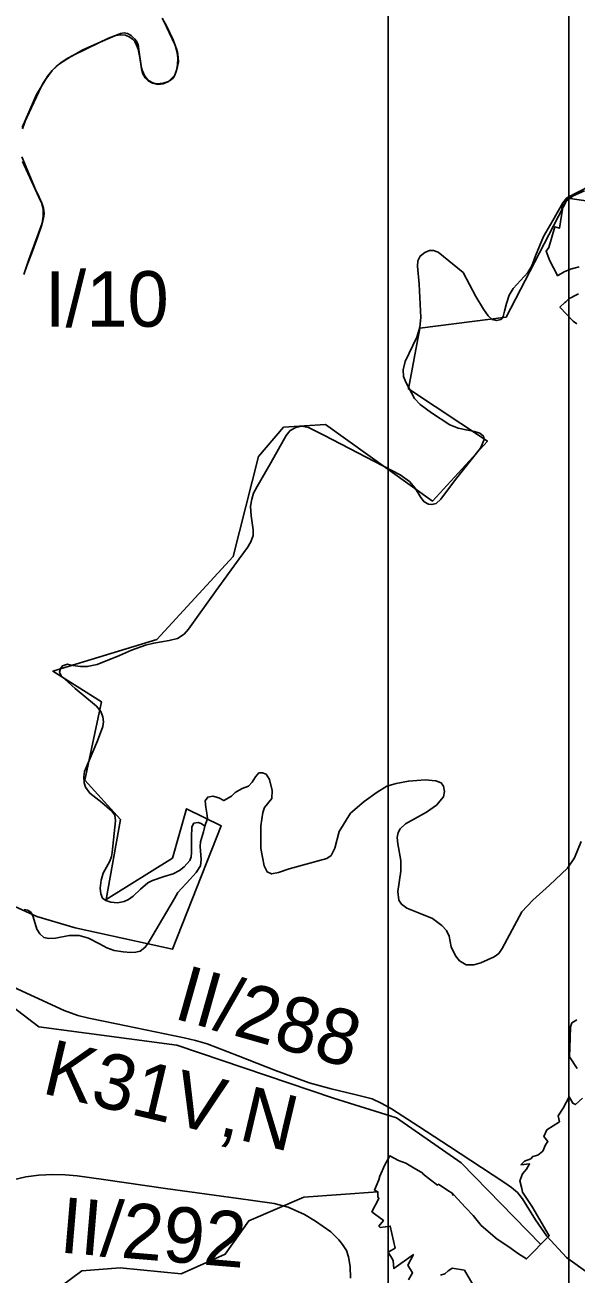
# Model space of a CAD drawing. Extents: x -789162 to -606354, y -1062736 to -945481.
# Drawn here: x -675357 to -673868, y -990534 to -987160 of the extents above; entities that cross this region are included whole.
import ezdxf

# ---------------------------------------------------------------- set-up
doc = ezdxf.new("R2010")
doc.units = 0
for name, color, linetype in [('_Rámeček', 7, 'Continuous'), ('_SIRSI VZTAHY_CYKLOTRASY MISTNI S', 7, 'Continuous'), ('_SIRSI VZTAHY_PRIRODNIHO PARKU', 7, 'Continuous'), ('_SIRSI VZTAHY_SILNICE I a II TRIDY_STAV POPIS', 7, 'Continuous'), ('_SIRSI VZTAHY_SILNICE I TRIDY_STAV', 7, 'Continuous'), ('_SIRSI VZTAHY_SILNICE II TRIDY_STAV', 7, 'Continuous'), ('_SIRSI VZTAHY_SILNICE III TRIDY_STAV', 7, 'Continuous'), ('_SIRSI VZTAHY_USES_NRBC_S', 7, 'Continuous'), ('_SIRSI VZTAHY_USES_NRBK_S', 7, 'Continuous'), ('_SIRSI VZTAHY_USES_popis S', 7, 'Continuous')]:
    doc.layers.add(name, color=color, linetype=linetype)

msp = doc.modelspace()

# ---------------------------------------------------------------- linework, layer by layer
at = {"layer": '_Rámeček'}
msp.add_lwpolyline([(-673887.2, -995977.3), (-673887.2, -966277.3), (-694887.2, -966277.3), (-694887.2, -995977.3)], close=True, dxfattribs=at)
msp.add_lwpolyline([(-674375.7, -995477.3), (-674375.7, -975976.1), (-694376.9, -975976.1), (-694376.9, -995477.3)], dxfattribs=at)
at = {"layer": '_SIRSI VZTAHY_CYKLOTRASY MISTNI S'}
msp.add_lwpolyline([(-675587.2, -989448.9), (-675325.6, -989568), (-675222, -989598.1), (-674958.7, -989656.3), (-674826.8, -989322.4), (-674921, -989276.5), (-674958.7, -989409.9), (-675137.5, -989521.7), (-675099.4, -989305.6), (-675195.1, -989199.5), (-675150.8, -988987.6), (-675281.8, -988905.1), (-675001.3, -988819.6), (-674794.5, -988595.5), (-674726.1, -988325.2), (-674658.1, -988245.9), (-674545.2, -988239), (-674256, -988445.6), (-674107.3, -988283.5), (-674320.9, -988142.7), (-674290.1, -987978.5), (-674056.8, -987948.7), (-673889.6, -987627.2), (-673711.7, -987653.8)], dxfattribs=at)
at = {"layer": '_SIRSI VZTAHY_PRIRODNIHO PARKU'}
for points in [[(-675364.3, -987440.2), (-675356.8, -987419.4), (-675352.5, -987409.8), (-675313.5, -987326.6), (-675310, -987319.6), (-675295.6, -987297.3), (-675283.7, -987282.1), (-675272.7, -987271.5), (-675259.3, -987260.8), (-675242.8, -987250.3), (-675230.8, -987243.5), (-675203.1, -987227.3), (-675160.5, -987208.5), (-675120.3, -987191.2), (-675098.9, -987182.2), (-675089.2, -987180.7), (-675080.2, -987182.6), (-675070.4, -987188.2), (-675061.4, -987196.5), (-675056.2, -987202.9), (-675051.7, -987212.6), (-675048.7, -987232.9), (-675043.3, -987270.2), (-675040.8, -987281.7), (-675033.6, -987297.4), (-675027.3, -987305), (-675021.3, -987310.2), (-675011.5, -987316.2), (-675001.3, -987318.1), (-674984.1, -987317), (-674969.5, -987312.1), (-674958.6, -987304.6), (-674953.7, -987298.9), (-674948.5, -987285.4), (-674944.7, -987271.8), (-674942.5, -987258.7), (-674943, -987246.6), (-674943.7, -987238.9), (-674944.7, -987232.6), (-674947.3, -987223.7), (-674954.9, -987205.1), (-674956.9, -987200), (-674974, -987164), (-674986.1, -987140.8)], [(-675358.1, -987828.4), (-675349.6, -987802.7), (-675340, -987777.4), (-675322.6, -987730.5), (-675312.9, -987702.3), (-675308.8, -987689), (-675306.5, -987677.8), (-675305.7, -987668.7), (-675306.2, -987660.7), (-675307.5, -987654.7), (-675310.9, -987643.3), (-675312.1, -987640.4), (-675322.9, -987616.9), (-675328.7, -987603.5), (-675365.9, -987515.7)]]:
    msp.add_lwpolyline(points, dxfattribs=at)
at = {"layer": '_SIRSI VZTAHY_SILNICE I TRIDY_STAV'}
for points in [[(-675364.5, -987436.3), (-675326.1, -987347.7), (-675301.3, -987305.9), (-675283.8, -987282.6), (-675264.1, -987264.9), (-675231.1, -987243.6), (-675187.2, -987222), (-675131.1, -987195.5), (-675112.8, -987187.5), (-675096.9, -987185.9), (-675085.1, -987187.1), (-675073.5, -987192.6), (-675066.4, -987197.9), (-675060.7, -987204), (-675055.4, -987213.9), (-675051.6, -987225.2), (-675047.2, -987247.8), (-675042.7, -987277.9), (-675039.1, -987291.2), (-675032.5, -987301.9), (-675024.1, -987310.4), (-675012.8, -987317), (-674998.1, -987320.1), (-674984.1, -987318.7), (-674971.3, -987313), (-674962.7, -987306), (-674952, -987294.9), (-674947.3, -987281.3), (-674944.9, -987267.4), (-674944.2, -987249.2), (-674946, -987233.7), (-674951.7, -987213.9), (-674959, -987197.2), (-674983, -987147.4)], [(-675360.1, -987833.9), (-675347.8, -987796.1), (-675343.9, -987785.6), (-675310.6, -987694.8), (-675308.1, -987675.6), (-675308.1, -987658), (-675312.5, -987639.9), (-675319.7, -987624.8), (-675363.5, -987528.6)]]:
    msp.add_lwpolyline(points, dxfattribs=at)
at = {"layer": '_SIRSI VZTAHY_SILNICE II TRIDY_STAV'}
for points in [[(-675412, -989747.7), (-675251.4, -989821.3), (-675214.6, -989835), (-675184.4, -989842.4), (-675109.8, -989858), (-674927, -989895.3), (-674896, -989902.5), (-674864.4, -989912.1), (-674780.9, -989943.8), (-674680.2, -989984), (-674589.4, -990016.8), (-674559.8, -990025.5), (-674529.6, -990033.7), (-674465.6, -990048.7), (-674419.3, -990060.5), (-674392.8, -990073.2), (-674366.3, -990087.4), (-674292.5, -990134.8), (-674209.4, -990188.8), (-674123.2, -990245.9), (-674060.7, -990287.2), (-674042.2, -990299.6), (-674026.1, -990313.7), (-674012.8, -990330.6), (-673977.6, -990387.1), (-673947.2, -990431), (-673893.2, -990489.1), (-673832.1, -990533)], [(-675442.9, -990292.1), (-675354.7, -990271.2), (-675319.6, -990266.2), (-675281.5, -990264.7), (-675248.4, -990265.9), (-675216.1, -990268.3), (-675144.9, -990278.6), (-674977.2, -990302.9), (-674780.1, -990329.6), (-674741.1, -990335.1), (-674684.1, -990343.1), (-674645.8, -990352.7), (-674601.9, -990372.3), (-674572.1, -990390.3), (-674530.3, -990419.7), (-674508.7, -990441.2), (-674498.9, -990453.6), (-674488.5, -990469.7), (-674482.7, -990486.9), (-674478.7, -990512.8), (-674477.8, -990545.1)]]:
    msp.add_lwpolyline(points, dxfattribs=at)
at = {"layer": '_SIRSI VZTAHY_SILNICE III TRIDY_STAV'}
for points in [[(-673829.9, -987594), (-673892.6, -987626.6), (-673903.6, -987640.2), (-673930.1, -987687.9), (-673956, -987730.9), (-673977.3, -987783.3), (-673987.1, -987809.9), (-673998.2, -987828.2), (-674038, -987871.2), (-674048.4, -987889.6), (-674056.2, -987911.6), (-674061.3, -987932.2), (-674065.1, -987946.8), (-674070.4, -987955.2), (-674082.4, -987958.2), (-674094.8, -987955.5), (-674105, -987945.4), (-674117.5, -987926.8), (-674138.5, -987892.9), (-674173, -987828.4), (-674211.7, -987796.3), (-674240.5, -987772.8), (-674252.9, -987768.8), (-674263.6, -987768.8), (-674276.7, -987773.7), (-674288.8, -987783.6), (-674295.5, -987796.3), (-674296.3, -987811.1), (-674292, -987859.8), (-674287.3, -987949.7), (-674289.7, -987975.6), (-674297.8, -988002.4), (-674329.4, -988068.6), (-674334.8, -988090.7), (-674334, -988108.7), (-674328.2, -988124.3), (-674304.5, -988168.3), (-674289.1, -988184.8), (-674258.7, -988207.3), (-674208.9, -988240), (-674186.5, -988248.4), (-674165, -988253.5), (-674142, -988257.4), (-674127.5, -988262.2), (-674118.2, -988269.9), (-674115.8, -988278.8), (-674125.9, -988302.6), (-674193.9, -988387.4), (-674233.6, -988440.8), (-674246, -988452.4), (-674257.2, -988455.1), (-674266.5, -988454.2), (-674278.3, -988447.6), (-674287.2, -988436.1), (-674302.6, -988410.9), (-674318.1, -988392.3), (-674343, -988374.4), (-674549.8, -988267.7), (-674591.2, -988247.2), (-674608.7, -988243.2), (-674625.5, -988246.4), (-674640.2, -988255.1), (-674650.9, -988268.1), (-674692.9, -988342.2), (-674730.1, -988406.1), (-674739.8, -988424.2), (-674744.2, -988440.4), (-674747.3, -988459.2), (-674745.9, -988485.8), (-674740.4, -988523.4), (-674740.1, -988538.5), (-674746.5, -988555.6), (-674755.4, -988570.6), (-674778.6, -988601.3), (-674840.3, -988687.3), (-674915.1, -988791.8), (-674927.2, -988804.7), (-674945.3, -988816.4), (-674967.3, -988821.9), (-675009.4, -988829.4), (-675031.8, -988834.5), (-675069.6, -988848), (-675101.8, -988862.8), (-675162.2, -988886.8), (-675188.8, -988892.5), (-675207, -988892.5), (-675227.5, -988889.6), (-675242.3, -988886.3), (-675256.2, -988890.9), (-675261.3, -988897.4), (-675263.6, -988907.5), (-675259.1, -988917.8), (-675221.8, -988951.9), (-675164.1, -988999.7), (-675152.6, -989014), (-675146.7, -989028.6), (-675145.1, -989041.9), (-675146.7, -989054.5), (-675161.2, -989092.8), (-675183.6, -989146), (-675196.7, -989176.4), (-675198.1, -989190.7), (-675197.5, -989206.4), (-675193.8, -989218.6), (-675181.6, -989234.5), (-675149.5, -989259.5), (-675122.5, -989283), (-675114.7, -989294), (-675112.7, -989309.4), (-675121.4, -989394.9), (-675123.4, -989405.5), (-675128, -989417.9), (-675145.5, -989450.9), (-675151.7, -989469.4), (-675154.1, -989490.9), (-675152.3, -989506.8), (-675147.6, -989517.8), (-675138.7, -989524.4), (-675124.8, -989529.4), (-675107.4, -989530.8), (-675089.2, -989527), (-675077.6, -989521.5), (-675065.2, -989512.9), (-675044.9, -989494.3), (-675025.5, -989477), (-675012.5, -989470.3), (-674980.7, -989459.6), (-674956.3, -989452.1), (-674939.6, -989443.7), (-674927.4, -989433.2), (-674912.1, -989416.5), (-674908.3, -989406.3), (-674907.1, -989395.6), (-674907.2, -989354), (-674906.3, -989325.3), (-674901.1, -989315.7), (-674889.1, -989313.4), (-674880.8, -989316.2), (-674871.3, -989323.7)], [(-674871.3, -989323.7), (-674863.8, -989302.9), (-674865.6, -989288.3), (-674868.7, -989272.1), (-674870.3, -989254.9), (-674863.3, -989245.1), (-674849.8, -989243), (-674833.5, -989247.6), (-674819.5, -989254.7), (-674798.8, -989242.5), (-674788.8, -989233), (-674769.9, -989222.2), (-674753.3, -989215.6), (-674743.3, -989205), (-674733.9, -989190.3), (-674724.9, -989179.9), (-674715.2, -989179.4), (-674705.4, -989182.9), (-674696.2, -989198.1), (-674688.8, -989227.7), (-674689.8, -989248.9), (-674709.7, -989272.9), (-674714.7, -989286.7), (-674719.7, -989322.4), (-674719.9, -989384.2), (-674710.5, -989430.9), (-674702.2, -989447.4), (-674690.5, -989452.9), (-674671.9, -989449.1), (-674642.9, -989439.2), (-674541, -989410.9), (-674529.7, -989402.7), (-674519.4, -989383.3), (-674507.8, -989338.3), (-674477.6, -989288.9), (-674440.4, -989257), (-674405.6, -989231.6), (-674379.1, -989215.8), (-674353.7, -989208.1), (-674321, -989201.9), (-674275.9, -989199), (-674247, -989201.4), (-674232.7, -989206.6), (-674226.1, -989215.9), (-674223.2, -989230.4), (-674225.9, -989244.8), (-674245.4, -989267.4), (-674271.6, -989285.5), (-674304.2, -989303.9), (-674328.5, -989317.6), (-674343.1, -989331.3), (-674348.4, -989340.5), (-674351.4, -989354.6), (-674349.5, -989371.7), (-674341.4, -989416.9), (-674341.1, -989445.4), (-674349.4, -989500.6), (-674347.2, -989523.5), (-674339.7, -989534.1), (-674325.5, -989545.2), (-674289, -989559.2), (-674256, -989573.4), (-674230.7, -989592.3), (-674218.1, -989605.3), (-674210.6, -989621.1), (-674205, -989649.6), (-674193.6, -989673.8), (-674182.6, -989687.4), (-674164.6, -989698.7), (-674144, -989698.7), (-674124.8, -989692.6), (-674089.1, -989676.9), (-674076.9, -989667.4), (-674067.5, -989654.1), (-674034.6, -989592.2), (-674014.6, -989554.8), (-673984.5, -989523.2), (-673939.3, -989483.2), (-673891, -989437.3), (-673872, -989409.3), (-673854.1, -989365.6)], [(-675359.6, -989548.4), (-675349.3, -989550.2), (-675340.3, -989557), (-675334.9, -989568.5), (-675325.3, -989601.9), (-675317.2, -989614.2), (-675305.9, -989624.1), (-675292.9, -989627), (-675274.9, -989626.6), (-675237.4, -989618.9), (-675210.9, -989619.2), (-675185.6, -989626), (-675155.9, -989642), (-675136.3, -989652.2), (-675116.6, -989659.7), (-675092.2, -989663.5), (-675070.7, -989665.1), (-675057.8, -989664.2), (-675046.3, -989661), (-675032.9, -989651.7), (-675024.3, -989639.8), (-674974.1, -989554.2), (-674953.5, -989518.7), (-674944.5, -989502.9), (-674911, -989466.9), (-674894.6, -989448.9), (-674883, -989430.9), (-674881.4, -989413.5), (-674883.8, -989379.1), (-674882.7, -989366.5), (-674874.4, -989338.6), (-674870.9, -989324)], [(-674871.3, -989323.7), (-674870.9, -989324)]]:
    msp.add_lwpolyline(points, dxfattribs=at)
at = {"layer": '_SIRSI VZTAHY_USES_NRBC_S'}
for points in [[(-673859.3, -987812.6), (-673872.7, -987816.6), (-673882.7, -987819.4), (-673899.5, -987826.2), (-673914.9, -987835.6), (-673917.5, -987837.1), (-673918.9, -987834.6), (-673938.6, -987797), (-673948.8, -987770.9), (-673941.8, -987760.6), (-673925.1, -987704.6), (-673912.9, -987708.5), (-673904.2, -987657.3), (-673906.6, -987654.1), (-673903.9, -987648.6), (-673893.4, -987634.1), (-673875.4, -987621.2), (-673845.4, -987607.4)], [(-673865.8, -987966.6), (-673875.5, -987959.5), (-673911.2, -987922.2), (-673897.9, -987909.3), (-673895.7, -987907), (-673886.1, -987898.8), (-673882.2, -987896.7), (-673870.2, -987890.6), (-673861.5, -987886.1)], [(-673865.1, -989978.3), (-673885.8, -989946.8), (-673883.3, -989895.6), (-673882.4, -989866), (-673878.9, -989855.1), (-673865.6, -989846.8)], [(-674321, -990549.4), (-674309.8, -990530.7), (-674322.7, -990509.4), (-674307.2, -990480.9), (-674360.2, -990518.8), (-674362.5, -990498.1), (-674362.8, -990495.1), (-674375.2, -990474.4), (-674356.9, -990463.6), (-674369.9, -990403.8), (-674397.4, -990407.6), (-674399.2, -990405.6), (-674400.7, -990404), (-674388.5, -990388.6), (-674419.7, -990365.4), (-674400.5, -990329.4), (-674403.4, -990324.6), (-674403.8, -990311.3), (-674412.1, -990307), (-674401.1, -990279.4), (-674398.2, -990268.9), (-674384.6, -990238.5), (-674371.4, -990214.4), (-674347.6, -990227.1), (-674328, -990234.1), (-674305.1, -990247.6), (-674282.2, -990261.2), (-674281.7, -990262.9), (-674261.1, -990279), (-674242.7, -990293.4), (-674239.7, -990291), (-674216.7, -990306.3), (-674200.1, -990317.3), (-674202.3, -990319.2), (-674198.4, -990319.5), (-674166.2, -990353.7), (-674146.2, -990375.4), (-674124.4, -990402.2), (-674081.3, -990439), (-674049.6, -990460.1), (-674023.1, -990479.3), (-674001.9, -990492.5), (-673940.1, -990430.7), (-673987.4, -990350.2), (-674012.5, -990312.8), (-674014.4, -990302.9), (-674019.9, -990282), (-674012.5, -990263), (-674002.1, -990250.7), (-673993.5, -990236), (-674016.8, -990238.5), (-674007, -990228.6), (-673990.4, -990222.5), (-673984.3, -990216.3), (-673971.4, -990212.7), (-673957.3, -990201.6), (-673950.5, -990184.4), (-673944.4, -990175.8), (-673954.8, -990161.6), (-673946.9, -990144.4), (-673912.9, -990122.2), (-673916.4, -990106.5), (-673902.6, -990085.8), (-673886.3, -990054.7), (-673876.4, -990072), (-673869.5, -990075.9), (-673850.8, -990058.7)], [(-674146.6, -990561.7), (-674169.3, -990523.5), (-674202.3, -990517.3), (-674206.4, -990520.2), (-674213, -990524.7), (-674222.4, -990533.2), (-674234.1, -990536.7)]]:
    msp.add_lwpolyline(points, dxfattribs=at)
at = {"layer": '_SIRSI VZTAHY_USES_NRBK_S'}
for points in [[(-677297.2, -989403.7), (-677181.7, -989672), (-677067.5, -989879.3), (-676942.7, -990041.4), (-676730.3, -990184.8), (-676573.7, -990224.7), (-676411.7, -990219.4), (-676286.9, -990168.9), (-675989.5, -990222), (-675888.6, -990261.9), (-675846.1, -990365.5), (-675742.6, -990570.1), (-675639, -990615.3), (-675551.4, -990628.6), (-675461.1, -990657.8), (-675392.1, -990660.4), (-675315.1, -990607.3), (-675203.6, -990524.9), (-675100, -990517), (-674935.4, -990532.9), (-674815.9, -990479.8), (-674752.2, -990389.4), (-674603.5, -990325.7), (-674403.8, -990311.3)], [(-673963.1, -990453.7), (-674178.7, -990233), (-674353.2, -990111.6), (-674523.1, -990058.4), (-674946.4, -989915.7), (-675319.7, -989865.6), (-675509.3, -989721.4)]]:
    msp.add_lwpolyline(points, dxfattribs=at)

# ---------------------------------------------------------------- texts
at = {"layer": '_SIRSI VZTAHY_SILNICE I a II TRIDY_STAV POPIS'}
msp.add_text('I/10', height=150, dxfattribs=at).set_placement((-675303.2, -987974.6))
for s, rotation, p in [('II/288', 344.225, (-674959.6, -989841.9)), ('II/292', 355.1978, (-675266.6, -990475.1))]:
    msp.add_text(s, height=150, rotation=rotation, dxfattribs=at).set_placement(p)
at = {"layer": '_SIRSI VZTAHY_USES_popis S'}
msp.add_text('K31V,N', height=150, rotation=346.6923, dxfattribs=at).set_placement((-675315.1, -990044.3))

doc.saveas('drawing.dxf')
